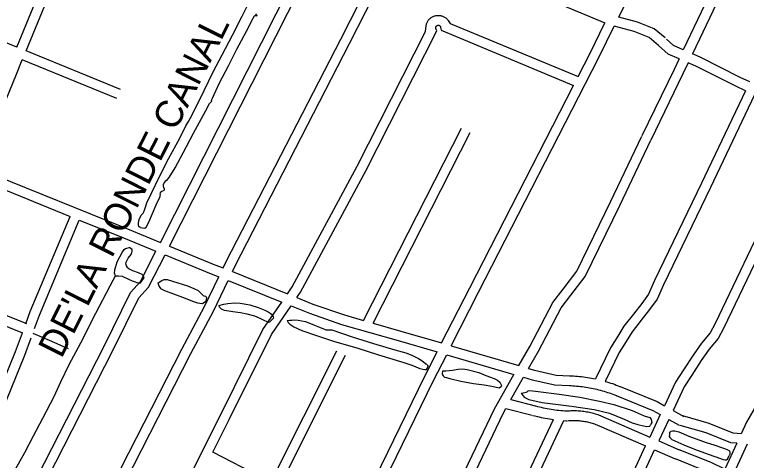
# Model space of a CAD drawing. Extents: x 3704301 to 3742427, y 506229 to 532009.
# Drawn here: x 3716465 to 3718691, y 527660 to 529016 of the extents above; entities that cross this region are included whole.
import ezdxf

# ---------------------------------------------------------------- set-up
doc = ezdxf.new("R2010")
doc.units = 0
for name, color, linetype in [('V-RIVR-IDEN', 7, 'Continuous'), ('V-ROAD-CNTR', 7, 'Continuous'), ('V-TOPO-SHOR', 7, 'Continuous')]:
    doc.layers.add(name, color=color, linetype=linetype)

msp = doc.modelspace()

# ---------------------------------------------------------------- linework, layer by layer
at = {"layer": 'V-ROAD-CNTR'}
for points in [[(3716908.4, 528323.4), (3717304.4, 529106.1), (3717542.2, 529572.8), (3717735.5, 529952.6)], [(3718302.7, 529008.9), (3718606.7, 529633.2), (3718629, 529678.9)], [(3718827.4, 529598.3), (3718804.3, 529549.2), (3718499.2, 528909.2)], [(3718855.3, 529587), (3718831.4, 529536.4), (3718526.8, 528897.2)], [(3716936.3, 528312), (3717331.2, 529092.6), (3717450.5, 529326.8)], [(3717099.3, 528245.5), (3717108.8, 528265.2), (3717457.3, 528942), (3717606.2, 529235.5), (3717617.9, 529258.1)], [(3716471.7, 528917.7), (3716608.5, 529251.1)], [(3716499.4, 528906.3), (3716636.3, 529239.8)], [(3717127.2, 528234.3), (3717135.7, 528251.8), (3717484, 528928.3), (3717632.8, 529221.8), (3717645.7, 529246.7)], [(3717645.7, 529246.7), (3717933.5, 529128.6), (3718260.9, 528991.6)], [(3716471.7, 528917.7), (3716066.5, 529084), (3715851.9, 529172.4)], [(3717714.8, 528965.3), (3717716.5, 528981.8), (3717716.9, 528984), (3717717.4, 528986.2), (3717718, 528988.3), (3717718.8, 528990.4), (3717719.7, 528992.5), (3717720.7, 528994.5), (3717721.8, 528996.4), (3717723, 528998.3), (3717724.4, 529000.1), (3717725.8, 529001.8), (3717727.4, 529003.4), (3717729, 529004.9), (3717730.7, 529006.3), (3717732.5, 529007.6), (3717734.4, 529008.8), (3717736.4, 529009.9), (3717738.4, 529010.9), (3717740.5, 529011.7), (3717742.6, 529012.5), (3717744.7, 529013), (3717746.9, 529013.5), (3717749.1, 529013.8), (3717751.4, 529014), (3717753.6, 529014.1), (3717755.8, 529014), (3717758, 529013.8), (3717760.3, 529013.5), (3717762.4, 529013), (3717764.6, 529012.4), (3717766.7, 529011.7), (3717768.8, 529010.9), (3717770.8, 529009.9), (3717772.7, 529008.8), (3717774.6, 529007.6), (3717776.4, 529006.3), (3717778.2, 529004.8), (3717779.8, 529003.3), (3717781.3, 529001.7), (3717782.8, 529000), (3717784.1, 528998.2), (3717789.8, 528989.6)], [(3718443.5, 528945.6), (3718443.5, 528945.6), (3718410.6, 528972.7), (3718359.3, 528993.3), (3718302.7, 529008.9)], [(3717789.8, 528989.6), (3718179.2, 528827.7)], [(3718179.2, 528827.7), (3718215.8, 528898.9), (3718260.9, 528991.6)], [(3717294.9, 528166.9), (3717309.3, 528187.7), (3717506.6, 528555), (3717714.8, 528965.3)], [(3717323.5, 528155.4), (3717334.9, 528172), (3717533.2, 528541.1), (3717749.4, 528967.2)], [(3717749.4, 528967.2), (3717746.6, 528974.3), (3717746.5, 528974.7), (3717746.4, 528975.1), (3717746.3, 528975.5), (3717746.2, 528976), (3717746.2, 528976.4), (3717746.2, 528976.9), (3717746.2, 528977.3), (3717746.3, 528977.7), (3717746.3, 528978.2), (3717746.4, 528978.6), (3717746.6, 528979), (3717746.7, 528979.4), (3717746.9, 528979.8), (3717747.1, 528980.2), (3717747.3, 528980.6), (3717747.5, 528981), (3717747.8, 528981.3), (3717748.1, 528981.7), (3717748.4, 528982), (3717748.7, 528982.3), (3717749, 528982.6), (3717749.4, 528982.8), (3717749.8, 528983.1), (3717750.2, 528983.3), (3717750.6, 528983.5), (3717751, 528983.6), (3717751.4, 528983.8), (3717751.8, 528983.9), (3717752.2, 528984), (3717752.7, 528984), (3717753.1, 528984.1), (3717753.5, 528984.1), (3717754, 528984.1), (3717754.4, 528984), (3717754.9, 528984), (3717755.3, 528983.9), (3717755.7, 528983.8), (3717756.1, 528983.6), (3717756.5, 528983.4), (3717756.9, 528983.3), (3717757.3, 528983), (3717757.7, 528982.8), (3717758, 528982.5), (3717758.4, 528982.3), (3717758.7, 528982), (3717759, 528981.6), (3717759.3, 528981.3), (3717759.6, 528981), (3717759.8, 528980.6), (3717760, 528980.2), (3717760.2, 528979.8), (3717760.4, 528979.4), (3717760.5, 528979), (3717760.7, 528978.6), (3717760.7, 528978.2), (3717760.8, 528977.6), (3717762, 528968.7)], [(3717762, 528968.7), (3718165.5, 528801)], [(3717793.2, 528008.7), (3717876.3, 528171.6), (3718242.6, 528885.5), (3718289.3, 528981.5)], [(3718486.3, 528882.1), (3718453, 528896.5), (3718423.9, 528922.9), (3718395.1, 528946.6), (3718349.6, 528964.9), (3718289.3, 528981.5)], [(3718499.2, 528909.2), (3718469.5, 528922.1), (3718448.1, 528941.5)], [(3716786.6, 528788.5), (3716499.4, 528906.3)], [(3718701.1, 528811.7), (3718672.4, 528825.2), (3718550.1, 528887.1), (3718526.8, 528897.2)], [(3716352.7, 528548.9), (3716470.1, 528834.9), (3716488, 528878.6)], [(3716775.3, 528760.7), (3716488, 528878.6)], [(3718486.3, 528882.1), (3718470.9, 528849.6), (3718373.4, 528647.1)], [(3718513.9, 528870.1), (3718497.9, 528836.7), (3718400.4, 528634.1)], [(3718688.3, 528784.6), (3718659.3, 528798.2), (3718537.3, 528860), (3718513.9, 528870.1)], [(3717763.9, 528017.3), (3717849.6, 528185.3), (3718165.5, 528801)], [(3718688.3, 528784.6), (3718554.7, 528503.5), (3718411.7, 528207.2), (3718393.3, 528165.6), (3718372.9, 528137.5), (3718347.2, 528105.4), (3718318.6, 528068.1), (3718299.5, 528037.9), (3718277.8, 528002.8), (3718232.2, 527908)], [(3718715.4, 528771.9), (3718581.7, 528490.5), (3718438.9, 528194.7), (3718419.5, 528150.5), (3718396.7, 528119.3), (3718370.8, 528086.9), (3718343.2, 528050.9), (3718324.9, 528022), (3718304.1, 527988.4), (3718261.9, 527900.5)], [(3718888.3, 528688.7), (3718769.3, 528440), (3718596.2, 528076.8), (3718580.6, 528048), (3718554.3, 528016.6), (3718529, 527980.7), (3718499.7, 527935.4), (3718475.6, 527898.2), (3718441.9, 527826.5)], [(3718914.9, 528674.7), (3718796.4, 528427.1), (3718622.9, 528063.1), (3718605.5, 528031), (3718578.2, 527998.3), (3718553.9, 527963.9), (3718524.9, 527919.1), (3718501.9, 527883.6), (3718468.3, 527812)], [(3717526.6, 528085.9), (3717824.4, 528671.1)], [(3717556, 528077.6), (3717851.1, 528657.5)], [(3717998.7, 527948.3), (3718031.9, 528007), (3718102.6, 528140.3), (3718133.4, 528181.3), (3718175.3, 528235.4), (3718278.9, 528448.3), (3718373.4, 528647)], [(3718028.3, 527939.6), (3718058.2, 527992.6), (3718128, 528124.2), (3718157.3, 528163.1), (3718200.9, 528219.5), (3718305.9, 528435.3), (3718400.5, 528634.2)], [(3719117.6, 528583.1), (3719023.1, 528373.2), (3718924.1, 528168.7), (3718811.8, 527934.1), (3718796.3, 527901.1), (3718757.9, 527851.5), (3718713.7, 527814.6), (3718691.7, 527776.8), (3718675.3, 527741.1)], [(3716352.7, 528548.9), (3716403.7, 528527.9), (3716790.4, 528371.7), (3716908.4, 528323.4)], [(3716341.3, 528521.1), (3716392.4, 528500.1), (3716633.7, 528402.6)], [(3716498.6, 528075.7), (3716512.3, 528112.7), (3716633.7, 528402.6)], [(3716525.1, 528061), (3716540.2, 528101.7), (3716661.5, 528391.4)], [(3716661.5, 528391.4), (3716779.1, 528343.9), (3716894.7, 528296.6)], [(3716223.3, 527005.3), (3716464.1, 527474.1), (3716736.8, 528007.7), (3716817.4, 528171.2), (3716847.5, 528204.7), (3716894.7, 528296.6)], [(3716936.3, 528312), (3717074.3, 528255.5), (3717099.3, 528245.5)], [(3716250, 526991.6), (3716490.8, 527460.4), (3716763.6, 527994.2), (3716842.5, 528154.3), (3716872.4, 528187.5), (3716922.6, 528285.2)], [(3716922.6, 528285.2), (3717063.1, 528227.7), (3717086.2, 528218.4)], [(3717127.2, 528234.3), (3717294.9, 528166.9)], [(3716391.6, 526852.1), (3716523.1, 527114.9), (3716674.4, 527413), (3716973.9, 527998.7), (3717042.5, 528127.9), (3717086.2, 528218.4)], [(3716418.4, 526838.7), (3716549.9, 527101.4), (3716701.2, 527399.4), (3717000.5, 527984.9), (3717069.3, 528114.4), (3717114.1, 528207.2)], [(3717114.1, 528207.2), (3717277.5, 528141.6)], [(3716501.4, 528075.3), (3716207, 528194)], [(3716490.1, 528047.5), (3716195.7, 528166.2)], [(3715261.7, 524220.1), (3715509, 524693.6), (3715733.8, 525140), (3716075.4, 525816.6), (3716386.1, 526412.7), (3716561, 526756.9), (3716839.5, 527295.4), (3717090.6, 527798), (3717220.1, 528058.4), (3717277.5, 528141.6)], [(3717323.5, 528155.4), (3717372.2, 528135.8), (3717468.1, 528102.6), (3717526.6, 528085.9)], [(3717067.9, 527685.5), (3717117.4, 527784.6), (3717246, 528043.1), (3717306, 528130.1)], [(3717306, 528130.1), (3717361.7, 528107.7), (3717459.1, 528074), (3717631.6, 528024.9), (3717750, 527990.1)], [(3717556, 528077.6), (3717639.9, 528053.7), (3717763.9, 528017.3)], [(3715756.9, 527085), (3716061.1, 526958.7), (3716102.2, 527026.3), (3716188.1, 527213.8), (3716330.5, 527575.1), (3716495.3, 527980.5), (3716514.9, 528033.3)], [(3716353.1, 527710.3), (3716467.3, 527991.4), (3716488.2, 528047.7)], [(3716519.9, 528046.9), (3716569.6, 528025.8), (3716627.9, 528000.3)], [(3717793.2, 528008.7), (3717998.7, 527948.3)], [(3717244, 527593.9), (3717444.7, 527993.6)], [(3717492.6, 527464.6), (3717506.7, 527493.3), (3717711.5, 527914.6), (3717750, 527990.1)], [(3717270.6, 527580.1), (3717471.5, 527980.2)], [(3717519.2, 527450.7), (3717533.6, 527480.2), (3717738.4, 527901.2), (3717779.3, 527981.5)], [(3717779.3, 527981.5), (3717983.6, 527921.5)], [(3718028.3, 527939.6), (3718046.4, 527934.3), (3718112.4, 527919.7), (3718153.3, 527917.7)], [(3717701.5, 527355.9), (3717777.6, 527509.8), (3717924.5, 527816.9), (3717983.6, 527921.5)], [(3718153.1, 527917.7), (3718159.1, 527917.5), (3718165.2, 527917.1), (3718171.2, 527916.7), (3718177.3, 527916.2), (3718183.3, 527915.7), (3718189.4, 527915), (3718195.4, 527914.3), (3718201.4, 527913.5), (3718207.4, 527912.6), (3718213.4, 527911.6), (3718219.4, 527910.5), (3718225.3, 527909.4), (3718232.2, 527908)], [(3717974.9, 527845.2), (3718013.1, 527912.8)], [(3718013.1, 527912.8), (3718038.9, 527905.2), (3718108.4, 527889.9), (3718151.8, 527887.7)], [(3718261.9, 527900.5), (3718266.6, 527899.1), (3718272.4, 527897.4), (3718278.1, 527895.5), (3718283.9, 527893.6), (3718289.6, 527891.5), (3718295.3, 527889.4), (3718301, 527887.3), (3718306.5, 527885.1)], [(3718152, 527887.7), (3718157.7, 527887.5), (3718163.4, 527887.2), (3718169, 527886.8), (3718174.7, 527886.4), (3718180.3, 527885.8), (3718185.9, 527885.2), (3718191.6, 527884.5), (3718197.2, 527883.8), (3718202.8, 527882.9), (3718208.4, 527882), (3718213.9, 527881), (3718219.5, 527880), (3718225, 527878.8), (3718230.6, 527877.6), (3718236.1, 527876.3), (3718241.6, 527875), (3718247.1, 527873.5), (3718252.5, 527872), (3718257.9, 527870.4), (3718263.4, 527868.7), (3718268.7, 527867), (3718274.1, 527865.2), (3718279.4, 527863.3), (3718284.8, 527861.4), (3718290, 527859.3), (3718295.4, 527857.2)], [(3718306.6, 527885), (3718419.2, 527839), (3718441.9, 527826.5)], [(3718295.2, 527857.2), (3718406.2, 527811.9), (3718429.2, 527799.3)], [(3717974.9, 527845.2), (3718052.2, 527825.3)], [(3717168.6, 526208.9), (3717295.6, 526458.9), (3717515.1, 526911.5), (3717804.6, 527496.7), (3717951.1, 527803), (3717959.7, 527818.2)], [(3717959.7, 527818.2), (3718039, 527797.7)], [(3718049.4, 527826), (3718055.3, 527824.5), (3718061.2, 527823), (3718067.1, 527821.6), (3718073, 527820.3), (3718078.9, 527819.1), (3718084.8, 527818), (3718090.8, 527816.9), (3718096.8, 527815.9), (3718102.7, 527815), (3718108.7, 527814.1), (3718114.7, 527813.3), (3718120.7, 527812.7), (3718126.7, 527812), (3718132.7, 527811.5), (3718138.8, 527811.1), (3718144.8, 527810.7), (3718146.4, 527810.6)], [(3718144.3, 527810.5), (3718148.5, 527810.9), (3718152.8, 527811.2), (3718157.2, 527811.4), (3718161.6, 527811.6), (3718165.9, 527811.6), (3718170.3, 527811.6), (3718174.7, 527811.4), (3718179, 527811.2), (3718183.4, 527810.9), (3718187.7, 527810.5), (3718192.1, 527810.1), (3718196.4, 527809.5), (3718200.7, 527808.9), (3718205, 527808.1), (3718209.3, 527807.3), (3718213.6, 527806.4), (3718217.9, 527805.5), (3718222.1, 527804.4), (3718226.3, 527803.3), (3718230.5, 527802), (3718234.7, 527800.7), (3718238.8, 527799.3), (3718242.9, 527797.9), (3718247, 527796.3), (3718247.9, 527796)], [(3718468.3, 527812), (3718501.2, 527793.9)], [(3717319.2, 526149.7), (3717662.9, 526867.6), (3717928.7, 527412), (3718104.4, 527784.4)], [(3718041.8, 527797), (3718047.9, 527795.4), (3718054.2, 527793.8), (3718060.4, 527792.4), (3718066.7, 527791), (3718073, 527789.7), (3718079.3, 527788.5), (3718085.7, 527787.3), (3718092, 527786.3), (3718098.3, 527785.3), (3718104.4, 527784.4)], [(3718248.4, 527795.8), (3718397.1, 527731.1)], [(3718429.2, 527799.3), (3718397.1, 527731.1)], [(3718455.5, 527784.8), (3718424.7, 527719.1)], [(3718455.5, 527784.8), (3718486.7, 527767.6)], [(3718675.3, 527741.1), (3718650.4, 527743.3), (3718577.9, 527772), (3718498.1, 527795.2)], [(3717346.3, 526136.7), (3717689.9, 526854.6), (3717955.7, 527399), (3718136.1, 527781.2)], [(3718136.1, 527781.2), (3718143.1, 527780.7), (3718144.8, 527780.6)], [(3718146.9, 527780.7), (3718150.8, 527781), (3718154.6, 527781.3), (3718158.4, 527781.5), (3718162.1, 527781.6), (3718165.9, 527781.6), (3718169.7, 527781.6), (3718173.5, 527781.5), (3718177.3, 527781.3), (3718181, 527781), (3718184.8, 527780.7), (3718188.6, 527780.3), (3718192.3, 527779.8), (3718196, 527779.2), (3718199.8, 527778.6), (3718203.5, 527777.9), (3718207.2, 527777.1), (3718210.9, 527776.3), (3718214.5, 527775.4), (3718218.2, 527774.4), (3718221.8, 527773.3), (3718225.4, 527772.2), (3718229, 527771), (3718232.6, 527769.7), (3718236.1, 527768.4), (3718236.9, 527768)], [(3718236.4, 527768.2), (3718384.5, 527703.9)], [(3718662, 527712.2), (3718643.5, 527713.8), (3718568.2, 527743.6), (3718489.8, 527766.3)], [(3718424.7, 527719.1), (3718486.5, 527692.2)], [(3717361.7, 525492), (3717392, 525557.7), (3717656, 526131.5), (3717976, 526816.5), (3718197.8, 527299), (3718384.5, 527703.9)], [(3718662, 527712.2), (3718625.8, 527633.4)], [(3718693.8, 527709.4), (3718652.9, 527620.7)], [(3717012.2, 524663.4), (3717058.4, 524761.7), (3717419.2, 525545.2), (3717683.2, 526118.8), (3718003.2, 526803.9), (3718225.1, 527286.5), (3718412, 527691.9)], [(3717244, 527593.9), (3717067.9, 527685.5)], [(3718412, 527691.9), (3718474.5, 527664.7)], [(3718625.8, 527633.4), (3718583.7, 527653.2), (3718486.1, 527692.4)], [(3718613.3, 527606.2), (3718571.7, 527625.7), (3718474.9, 527664.5)]]:
    msp.add_lwpolyline(points, dxfattribs=at)
at = {"layer": 'V-TOPO-SHOR'}
for points in [[(3716846.8, 528368.9), (3716843.1, 528371.5), (3716841.7, 528376.4), (3716841.6, 528382.9), (3716843.8, 528392.6), (3716849.9, 528406.4), (3716855.5, 528412), (3716858.3, 528416.8), (3716860.9, 528424.2), (3716867.4, 528443.9), (3716879.9, 528471.2), (3716905.8, 528523.7), (3716934.1, 528579.5), (3716967.1, 528640.9), (3716985.3, 528677.8), (3716993.8, 528691.2), (3716998.4, 528700.4), (3717011.5, 528725.6), (3717041.8, 528785.6), (3717069.1, 528842.5), (3717096.5, 528893.7), (3717128, 528954.1), (3717157.2, 529011.8), (3717172.5, 529042.1)], [(3716846.8, 528368.9), (3716860.9, 528367), (3716864.8, 528369.9), (3716873.5, 528385.3), (3716895.7, 528437.2), (3716906.7, 528460.8), (3716907.8, 528464.4), (3716908.4, 528467.5), (3716908, 528470.3), (3716908.5, 528474.6), (3716910.2, 528477.5), (3716912.9, 528479.3), (3716916.1, 528480.3), (3716919.4, 528481.8), (3716920.5, 528483.8), (3716920.8, 528485.5), (3716918.9, 528490.1), (3716917.6, 528494.4), (3716917.6, 528499.4), (3716919.7, 528505), (3716925.3, 528511.4), (3716930.2, 528514.5), (3716935.3, 528520.3), (3716953.5, 528550.1), (3716977.4, 528595.5), (3717008.6, 528655.2), (3717045.1, 528723.1), (3717057.8, 528745.7), (3717061.1, 528748.5), (3717064.3, 528752.6), (3717064.2, 528755.8), (3717066.5, 528762.3), (3717088.1, 528809), (3717115.1, 528860.9), (3717140.3, 528911.7), (3717177, 528979.2), (3717185.8, 528996.9), (3717194.6, 529013.1), (3717196, 529014.2), (3717199.9, 529013.2), (3717201.6, 529013.1), (3717202.5, 529014.1), (3717201, 529016.2), (3717198.6, 529019.1)], [(3716772.1, 528221.5), (3716768.5, 528229.8), (3716769.1, 528239.7), (3716777, 528264.3), (3716791.8, 528292.5), (3716798, 528301.7), (3716801.6, 528304.7), (3716806.2, 528306), (3716813.5, 528307.5)], [(3716803.1, 528257.6), (3716803.6, 528263.6), (3716810.6, 528275), (3716819.2, 528286.6), (3716821.8, 528292.5), (3716822.5, 528296.3), (3716821.9, 528299.3), (3716820.9, 528302.7), (3716813.5, 528307.5)], [(3716803.1, 528257.6), (3716804.5, 528251.8), (3716806.6, 528248.6), (3716813.1, 528243.3), (3716823.3, 528238.2), (3716841, 528231.6), (3716851.3, 528226.7), (3716854.9, 528223.7), (3716856.8, 528218.4), (3716857.4, 528214.4)], [(3716438, 527574.7), (3716467.8, 527633.1), (3716496.1, 527684.5), (3716522, 527735), (3716550.2, 527788.1), (3716584.7, 527854.2), (3716605.3, 527899.5), (3716630.9, 527952.1), (3716666.1, 528017.9), (3716711.8, 528108.5), (3716755.4, 528191.4), (3716764.6, 528208.7), (3716772.1, 528221.5)], [(3716772.1, 528221.5), (3716780.9, 528222.1), (3716792.3, 528220.1), (3716810.9, 528211.7), (3716822.7, 528206.3), (3716831.5, 528203), (3716836.5, 528201.8), (3716841.5, 528200.4), (3716848.1, 528200.6), (3716857.4, 528214.4)], [(3716900.1, 528199.1), (3716907.5, 528204.1), (3716912.8, 528207.5), (3716919.8, 528210.2), (3716928.6, 528210), (3716945, 528205.4), (3716990.9, 528191.5), (3717010, 528183.5), (3717023, 528176.5), (3717033.1, 528166.4), (3717038.4, 528161.8), (3717040.8, 528160.7), (3717045.1, 528159.4), (3717047.2, 528157.5), (3717048.5, 528154.2), (3717046.2, 528144.4)], [(3716900.1, 528199.1), (3716904.3, 528189.1), (3716908.7, 528183.4), (3716920.4, 528176.9), (3716975.4, 528156.6), (3717009.3, 528143.5), (3717021.1, 528139.9), (3717027.8, 528138.8), (3717036.7, 528137.4), (3717046.2, 528144.4)], [(3717086, 528131.4), (3717100.9, 528135.4), (3717113, 528137.4), (3717134.2, 528139.5), (3717150.7, 528138.4), (3717180.7, 528133), (3717205.5, 528125.2), (3717226, 528117), (3717236, 528112), (3717242.5, 528108), (3717246, 528104.7), (3717248.7, 528102), (3717251.7, 528096.4), (3717252.2, 528092.9)], [(3717086, 528131.4), (3717087.1, 528126.9), (3717093, 528121.5), (3717102.4, 528117.6), (3717116.2, 528115.1), (3717129.1, 528113.5), (3717151.8, 528110.1), (3717170.7, 528106.2), (3717194.1, 528099.4), (3717210.5, 528092.3), (3717223.2, 528086.5), (3717232, 528083), (3717237.7, 528080.9), (3717240.9, 528081.3), (3717252.2, 528092.9)], [(3717294.1, 528085.7), (3717301.8, 528086.4), (3717307.8, 528087.1), (3717317.7, 528087.4), (3717327.8, 528086.4), (3717349.5, 528082.4), (3717376.9, 528071.9), (3717392.1, 528065.1), (3717404.3, 528060.1), (3717412.3, 528057.5), (3717418.4, 528057.4), (3717422.7, 528057.8), (3717430.1, 528057.3), (3717491.2, 528036.3), (3717556.6, 528015.5), (3717621.3, 527996.7), (3717654.8, 527987.3), (3717672.7, 527980.6), (3717693.6, 527969.7), (3717707.6, 527960.8), (3717716.2, 527954.2), (3717717.4, 527953.3), (3717719.4, 527951.2), (3717720.8, 527949), (3717722.9, 527945.8)], [(3717294.1, 528085.7), (3717297.3, 528079.2), (3717302.1, 528074.4), (3717314.4, 528066.4), (3717338.7, 528055.4), (3717379.9, 528041), (3717438.2, 528021.9), (3717505.4, 528002.9), (3717572, 527981.6), (3717649.1, 527957.4), (3717673.3, 527949.4), (3717697.9, 527940.1), (3717706.3, 527937.6), (3717712.8, 527936.4), (3717717.9, 527936.2), (3717722.9, 527945.8)], [(3717766, 527931.1), (3717768.9, 527932.6), (3717770.6, 527932.6), (3717772.1, 527933), (3717776.8, 527932.2), (3717796.8, 527934.6), (3717814.4, 527938.1), (3717827, 527938.2), (3717841.8, 527936.3), (3717876.8, 527927.1), (3717898.6, 527918.8), (3717923.3, 527909.3), (3717934, 527904.5), (3717941, 527898.1), (3717945.5, 527890), (3717945.9, 527886)], [(3717766, 527931.1), (3717765.8, 527923.9), (3717766.5, 527920.7), (3717768.7, 527916.9), (3717772.6, 527913.7), (3717777.7, 527911.9), (3717789.2, 527909.3), (3717821.9, 527901.3), (3717861, 527894.1), (3717892.8, 527890.1), (3717916.2, 527886.1), (3717938.6, 527880.9), (3717945.9, 527886)], [(3718006.1, 527864.4), (3718012.4, 527865.8), (3718021, 527867.3), (3718024.1, 527869.1), (3718027.4, 527871.8), (3718032.7, 527872.6), (3718057.1, 527869.7), (3718121.9, 527861.5), (3718184.6, 527852.4), (3718244, 527840), (3718287.7, 527830.1), (3718343.8, 527811.7), (3718379.8, 527796.1), (3718397.4, 527790.1), (3718401.4, 527784.3), (3718403.7, 527774.9), (3718400.2, 527770.3)], [(3718006.1, 527864.4), (3718014.9, 527852.8), (3718029.2, 527845.6), (3718069.4, 527836.7), (3718159.2, 527825.2), (3718228.4, 527815), (3718274.9, 527803.3), (3718319.7, 527785.1), (3718344, 527774.3), (3718360.8, 527769.5), (3718378.5, 527765.5), (3718388.3, 527763.4), (3718397.6, 527763.7), (3718400.2, 527770.3)], [(3718457.2, 527743.3), (3718457.1, 527738.2), (3718456.4, 527733.2), (3718458, 527729.2), (3718464.6, 527723.7), (3718500.9, 527707.7), (3718533, 527694.1), (3718575.1, 527679.4), (3718612.4, 527665.4), (3718620.9, 527662.4), (3718626.1, 527661.4), (3718630.6, 527661.8), (3718634.1, 527664), (3718638.8, 527675)], [(3718457.2, 527743.3), (3718460.6, 527747.2), (3718462.4, 527749), (3718466.1, 527750.3), (3718473.8, 527749.5), (3718485.7, 527746.7), (3718515.5, 527733.5), (3718569.1, 527714.5), (3718592.5, 527707.7), (3718621, 527697.4), (3718632.9, 527693.3), (3718639.4, 527689.2), (3718641, 527684.5), (3718640.7, 527679.4), (3718638.8, 527675)]]:
    msp.add_lwpolyline(points, dxfattribs=at)

# ---------------------------------------------------------------- texts
at = {"layer": 'V-RIVR-IDEN'}
msp.add_text("DE'LA RONDE CANAL", height=83, rotation=63.3391, dxfattribs=at).set_placement((3716607.1, 527967.2))

doc.saveas('drawing.dxf')
